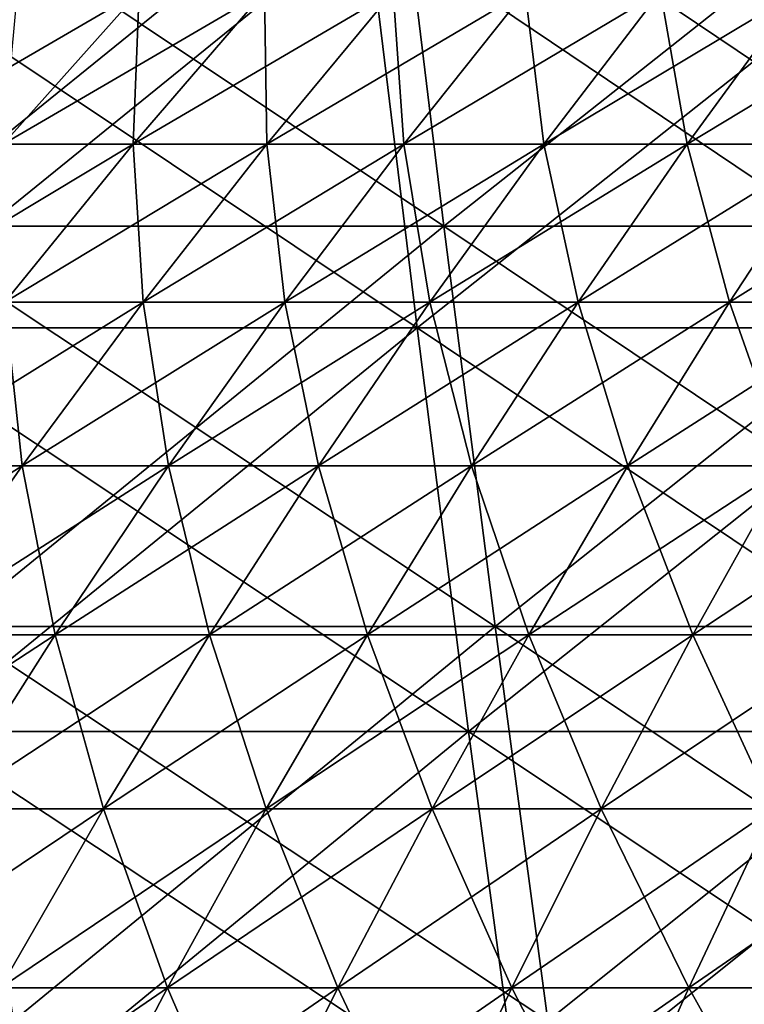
# Model space of a CAD drawing. Header units: millimetres. Extents: x -250 to 250, y -45 to 4150.
# Tile 475 of 656: x -42.47 to -34.33, y 4001.98 to 4013.04. Entities that reach past the tile are written whole.
import ezdxf

# ---------------------------------------------------------------- set-up
doc = ezdxf.new("R2010")
doc.units = ezdxf.units.MM
doc.header["$LTSCALE"] = 81.481481
for name, color, linetype in [('19', 7, 'CONTINUOUS'), ('20', 7, 'CONTINUOUS'), ('21', 7, 'CONTINUOUS'), ('22', 7, 'CONTINUOUS'), ('23', 7, 'CONTINUOUS'), ('24', 7, 'CONTINUOUS')]:
    doc.layers.add(name, color=color, linetype=linetype)

msp = doc.modelspace()

# ---------------------------------------------------------------- linework, layer by layer
at = {"layer": '19', "color": 7, "linetype": 'CONTINUOUS'}
for points in [[(-38.567, 4014.181, -206.315), (-44.249, 4009.578, -202.049), (-44.902, 4014.181, -205.03), (-38.567, 4014.181, -206.315)], [(-38.006, 4009.578, -203.316), (-44.249, 4009.578, -202.049), (-38.567, 4014.181, -206.315), (-38.006, 4009.578, -203.316)], [(-32.195, 4014.181, -207.405), (-38.006, 4009.578, -203.316), (-38.567, 4014.181, -206.315), (-32.195, 4014.181, -207.405)], [(-31.727, 4009.578, -204.39), (-38.006, 4009.578, -203.316), (-32.195, 4014.181, -207.405), (-31.727, 4009.578, -204.39)], [(-38.006, 4009.578, -203.316), (-43.575, 4005.044, -198.97), (-44.249, 4009.578, -202.049), (-38.006, 4009.578, -203.316)], [(-37.427, 4005.044, -200.217), (-43.575, 4005.044, -198.97), (-38.006, 4009.578, -203.316), (-37.427, 4005.044, -200.217)], [(-31.727, 4009.578, -204.39), (-37.427, 4005.044, -200.217), (-38.006, 4009.578, -203.316), (-31.727, 4009.578, -204.39)], [(-31.244, 4005.044, -201.275), (-37.427, 4005.044, -200.217), (-31.727, 4009.578, -204.39), (-31.244, 4005.044, -201.275)], [(-37.427, 4005.044, -200.217), (-42.879, 4000.58, -195.793), (-43.575, 4005.044, -198.97), (-37.427, 4005.044, -200.217)], [(-36.83, 4000.58, -197.021), (-42.879, 4000.58, -195.793), (-37.427, 4005.044, -200.217), (-36.83, 4000.58, -197.021)], [(-31.244, 4005.044, -201.275), (-36.83, 4000.58, -197.021), (-37.427, 4005.044, -200.217), (-31.244, 4005.044, -201.275)], [(-30.745, 4000.58, -198.062), (-36.83, 4000.58, -197.021), (-31.244, 4005.044, -201.275), (-30.745, 4000.58, -198.062)]]:
    msp.add_3dface(points, dxfattribs=at)
at = {"layer": '20', "color": 7, "linetype": 'CONTINUOUS'}
for points in [[(-44.249, 4009.578, 202.049), (-38.006, 4009.578, 203.316), (-44.902, 4014.181, 205.03), (-44.249, 4009.578, 202.049)], [(-44.902, 4014.181, 205.03), (-38.006, 4009.578, 203.316), (-38.567, 4014.181, 206.315), (-44.902, 4014.181, 205.03)], [(-38.006, 4009.578, 203.316), (-31.727, 4009.578, 204.39), (-38.567, 4014.181, 206.315), (-38.006, 4009.578, 203.316)], [(-38.567, 4014.181, 206.315), (-31.727, 4009.578, 204.39), (-32.195, 4014.181, 207.405), (-38.567, 4014.181, 206.315)], [(-43.575, 4005.044, 198.97), (-37.427, 4005.044, 200.217), (-44.249, 4009.578, 202.049), (-43.575, 4005.044, 198.97)], [(-44.249, 4009.578, 202.049), (-37.427, 4005.044, 200.217), (-38.006, 4009.578, 203.316), (-44.249, 4009.578, 202.049)], [(-37.427, 4005.044, 200.217), (-31.244, 4005.044, 201.275), (-38.006, 4009.578, 203.316), (-37.427, 4005.044, 200.217)], [(-38.006, 4009.578, 203.316), (-31.244, 4005.044, 201.275), (-31.727, 4009.578, 204.39), (-38.006, 4009.578, 203.316)], [(-42.879, 4000.58, 195.793), (-36.83, 4000.58, 197.021), (-43.575, 4005.044, 198.97), (-42.879, 4000.58, 195.793)], [(-43.575, 4005.044, 198.97), (-36.83, 4000.58, 197.021), (-37.427, 4005.044, 200.217), (-43.575, 4005.044, 198.97)], [(-36.83, 4000.58, 197.021), (-30.745, 4000.58, 198.062), (-37.427, 4005.044, 200.217), (-36.83, 4000.58, 197.021)], [(-37.427, 4005.044, 200.217), (-30.745, 4000.58, 198.062), (-31.244, 4005.044, 201.275), (-37.427, 4005.044, 200.217)]]:
    msp.add_3dface(points, dxfattribs=at)
at = {"layer": '21', "color": 7, "linetype": 'CONTINUOUS'}
for points in [[(-38.26, 4015.284, 204.675), (-43.898, 4010.718, 200.444), (-44.545, 4015.284, 203.4), (-38.26, 4015.284, 204.675)], [(-37.704, 4010.718, 201.7), (-43.898, 4010.718, 200.444), (-38.26, 4015.284, 204.675), (-37.704, 4010.718, 201.7)], [(-31.939, 4015.284, 205.756), (-37.704, 4010.718, 201.7), (-38.26, 4015.284, 204.675), (-31.939, 4015.284, 205.756)], [(-31.475, 4010.718, 202.766), (-37.704, 4010.718, 201.7), (-31.939, 4015.284, 205.756), (-31.475, 4010.718, 202.766)], [(-37.704, 4010.718, 201.7), (-43.229, 4006.221, 197.39), (-43.898, 4010.718, 200.444), (-37.704, 4010.718, 201.7)], [(-37.13, 4006.221, 198.627), (-43.229, 4006.221, 197.39), (-37.704, 4010.718, 201.7), (-37.13, 4006.221, 198.627)], [(-31.475, 4010.718, 202.766), (-37.13, 4006.221, 198.627), (-37.704, 4010.718, 201.7), (-31.475, 4010.718, 202.766)], [(-30.996, 4006.221, 199.677), (-37.13, 4006.221, 198.627), (-31.475, 4010.718, 202.766), (-30.996, 4006.221, 199.677)], [(-37.13, 4006.221, 198.627), (-42.539, 4001.793, 194.24), (-43.229, 4006.221, 197.39), (-37.13, 4006.221, 198.627)], [(-36.537, 4001.793, 195.458), (-42.539, 4001.793, 194.24), (-37.13, 4006.221, 198.627), (-36.537, 4001.793, 195.458)], [(-30.996, 4006.221, 199.677), (-36.537, 4001.793, 195.458), (-37.13, 4006.221, 198.627), (-30.996, 4006.221, 199.677)], [(-30.501, 4001.793, 196.49), (-36.537, 4001.793, 195.458), (-30.996, 4006.221, 199.677), (-30.501, 4001.793, 196.49)]]:
    msp.add_3dface(points, dxfattribs=at)
at = {"layer": '22', "color": 7, "linetype": 'CONTINUOUS'}
for points in [[(-43.898, 4010.718, -200.444), (-37.704, 4010.718, -201.7), (-44.545, 4015.284, -203.4), (-43.898, 4010.718, -200.444)], [(-44.545, 4015.284, -203.4), (-37.704, 4010.718, -201.7), (-38.26, 4015.284, -204.675), (-44.545, 4015.284, -203.4)], [(-37.704, 4010.718, -201.7), (-31.475, 4010.718, -202.766), (-38.26, 4015.284, -204.675), (-37.704, 4010.718, -201.7)], [(-38.26, 4015.284, -204.675), (-31.475, 4010.718, -202.766), (-31.939, 4015.284, -205.756), (-38.26, 4015.284, -204.675)], [(-43.229, 4006.221, -197.39), (-37.13, 4006.221, -198.627), (-43.898, 4010.718, -200.444), (-43.229, 4006.221, -197.39)], [(-43.898, 4010.718, -200.444), (-37.13, 4006.221, -198.627), (-37.704, 4010.718, -201.7), (-43.898, 4010.718, -200.444)], [(-37.13, 4006.221, -198.627), (-30.996, 4006.221, -199.677), (-37.704, 4010.718, -201.7), (-37.13, 4006.221, -198.627)], [(-37.704, 4010.718, -201.7), (-30.996, 4006.221, -199.677), (-31.475, 4010.718, -202.766), (-37.704, 4010.718, -201.7)], [(-42.539, 4001.793, -194.24), (-36.537, 4001.793, -195.458), (-43.229, 4006.221, -197.39), (-42.539, 4001.793, -194.24)], [(-43.229, 4006.221, -197.39), (-36.537, 4001.793, -195.458), (-37.13, 4006.221, -198.627), (-43.229, 4006.221, -197.39)], [(-36.537, 4001.793, -195.458), (-30.501, 4001.793, -196.49), (-37.13, 4006.221, -198.627), (-36.537, 4001.793, -195.458)], [(-37.13, 4006.221, -198.627), (-30.501, 4001.793, -196.49), (-30.996, 4006.221, -199.677), (-37.13, 4006.221, -198.627)]]:
    msp.add_3dface(points, dxfattribs=at)
at = {"layer": '23', "color": 7, "linetype": 'CONTINUOUS'}
for points in [[(-42.655, 4011.641, 46.791), (-41.194, 4011.641, 48.082), (-41.129, 4013.357, 45.117), (-42.655, 4011.641, 46.791)], [(-42.499, 4013.357, 43.829), (-42.655, 4011.641, 46.791), (-41.129, 4013.357, 45.117), (-42.499, 4013.357, 43.829)], [(-41.194, 4011.641, 48.082), (-39.694, 4011.641, 49.328), (-39.721, 4013.357, 46.362), (-41.194, 4011.641, 48.082)], [(-41.129, 4013.357, 45.117), (-41.194, 4011.641, 48.082), (-39.721, 4013.357, 46.362), (-41.129, 4013.357, 45.117)], [(-39.721, 4013.357, 46.362), (-39.694, 4011.641, 49.328), (-38.274, 4013.357, 47.563), (-39.721, 4013.357, 46.362)], [(-39.694, 4011.641, 49.328), (-38.156, 4011.641, 50.527), (-38.274, 4013.357, 47.563), (-39.694, 4011.641, 49.328)], [(-38.274, 4013.357, 47.563), (-38.156, 4011.641, 50.527), (-36.791, 4013.357, 48.719), (-38.274, 4013.357, 47.563)], [(-38.156, 4011.641, 50.527), (-36.582, 4011.641, 51.678), (-36.791, 4013.357, 48.719), (-38.156, 4011.641, 50.527)], [(-36.791, 4013.357, 48.719), (-36.582, 4011.641, 51.678), (-35.273, 4013.357, 49.829), (-36.791, 4013.357, 48.719)], [(-36.582, 4011.641, 51.678), (-34.973, 4011.641, 52.78), (-35.273, 4013.357, 49.829), (-36.582, 4011.641, 51.678)], [(-35.273, 4013.357, 49.829), (-34.973, 4011.641, 52.78), (-33.722, 4013.357, 50.892), (-35.273, 4013.357, 49.829)], [(-34.973, 4011.641, 52.78), (-33.331, 4011.641, 53.832), (-33.722, 4013.357, 50.892), (-34.973, 4011.641, 52.78)], [(-42.655, 4011.641, 46.791), (-42.636, 4009.864, 49.765), (-41.194, 4011.641, 48.082), (-42.655, 4011.641, 46.791)], [(-42.636, 4009.864, 49.765), (-41.084, 4009.864, 51.055), (-41.194, 4011.641, 48.082), (-42.636, 4009.864, 49.765)], [(-41.194, 4011.641, 48.082), (-41.084, 4009.864, 51.055), (-39.694, 4011.641, 49.328), (-41.194, 4011.641, 48.082)], [(-41.084, 4009.864, 51.055), (-39.492, 4009.864, 52.296), (-39.694, 4011.641, 49.328), (-41.084, 4009.864, 51.055)], [(-39.694, 4011.641, 49.328), (-39.492, 4009.864, 52.296), (-38.156, 4011.641, 50.527), (-39.694, 4011.641, 49.328)], [(-39.492, 4009.864, 52.296), (-37.863, 4009.864, 53.487), (-38.156, 4011.641, 50.527), (-39.492, 4009.864, 52.296)], [(-38.156, 4011.641, 50.527), (-37.863, 4009.864, 53.487), (-36.582, 4011.641, 51.678), (-38.156, 4011.641, 50.527)], [(-37.863, 4009.864, 53.487), (-36.198, 4009.864, 54.628), (-36.582, 4011.641, 51.678), (-37.863, 4009.864, 53.487)], [(-36.582, 4011.641, 51.678), (-36.198, 4009.864, 54.628), (-34.973, 4011.641, 52.78), (-36.582, 4011.641, 51.678)], [(-36.198, 4009.864, 54.628), (-34.498, 4009.864, 55.717), (-34.973, 4011.641, 52.78), (-36.198, 4009.864, 54.628)], [(-34.973, 4011.641, 52.78), (-34.498, 4009.864, 55.717), (-33.331, 4011.641, 53.832), (-34.973, 4011.641, 52.78)], [(-34.498, 4009.864, 55.717), (-32.766, 4009.864, 56.752), (-33.331, 4011.641, 53.832), (-34.498, 4009.864, 55.717)], [(-44.046, 4008.026, 51.411), (-42.442, 4008.026, 52.743), (-42.636, 4009.864, 49.765), (-44.046, 4008.026, 51.411)], [(-42.636, 4009.864, 49.765), (-42.442, 4008.026, 52.743), (-41.084, 4009.864, 51.055), (-42.636, 4009.864, 49.765)], [(-42.442, 4008.026, 52.743), (-40.798, 4008.026, 54.025), (-41.084, 4009.864, 51.055), (-42.442, 4008.026, 52.743)], [(-41.084, 4009.864, 51.055), (-40.798, 4008.026, 54.025), (-39.492, 4009.864, 52.296), (-41.084, 4009.864, 51.055)], [(-40.798, 4008.026, 54.025), (-39.115, 4008.026, 55.256), (-39.492, 4009.864, 52.296), (-40.798, 4008.026, 54.025)], [(-39.492, 4009.864, 52.296), (-39.115, 4008.026, 55.256), (-37.863, 4009.864, 53.487), (-39.492, 4009.864, 52.296)], [(-39.115, 4008.026, 55.256), (-37.395, 4008.026, 56.434), (-37.863, 4009.864, 53.487), (-39.115, 4008.026, 55.256)], [(-37.863, 4009.864, 53.487), (-37.395, 4008.026, 56.434), (-36.198, 4009.864, 54.628), (-37.863, 4009.864, 53.487)], [(-37.395, 4008.026, 56.434), (-35.639, 4008.026, 57.559), (-36.198, 4009.864, 54.628), (-37.395, 4008.026, 56.434)], [(-36.198, 4009.864, 54.628), (-35.639, 4008.026, 57.559), (-34.498, 4009.864, 55.717), (-36.198, 4009.864, 54.628)], [(-35.639, 4008.026, 57.559), (-33.849, 4008.026, 58.629), (-34.498, 4009.864, 55.717), (-35.639, 4008.026, 57.559)], [(-34.498, 4009.864, 55.717), (-33.849, 4008.026, 58.629), (-32.766, 4009.864, 56.752), (-34.498, 4009.864, 55.717)], [(-44.046, 4008.026, 51.411), (-43.768, 4006.13, 54.391), (-42.442, 4008.026, 52.743), (-44.046, 4008.026, 51.411)], [(-43.768, 4006.13, 54.391), (-42.073, 4006.13, 55.713), (-42.442, 4008.026, 52.743), (-43.768, 4006.13, 54.391)], [(-42.442, 4008.026, 52.743), (-42.073, 4006.13, 55.713), (-40.798, 4008.026, 54.025), (-42.442, 4008.026, 52.743)], [(-42.073, 4006.13, 55.713), (-40.337, 4006.13, 56.982), (-40.798, 4008.026, 54.025), (-42.073, 4006.13, 55.713)], [(-40.798, 4008.026, 54.025), (-40.337, 4006.13, 56.982), (-39.115, 4008.026, 55.256), (-40.798, 4008.026, 54.025)], [(-40.337, 4006.13, 56.982), (-38.563, 4006.13, 58.197), (-39.115, 4008.026, 55.256), (-40.337, 4006.13, 56.982)], [(-39.115, 4008.026, 55.256), (-38.563, 4006.13, 58.197), (-37.395, 4008.026, 56.434), (-39.115, 4008.026, 55.256)], [(-38.563, 4006.13, 58.197), (-36.752, 4006.13, 59.357), (-37.395, 4008.026, 56.434), (-38.563, 4006.13, 58.197)], [(-37.395, 4008.026, 56.434), (-36.752, 4006.13, 59.357), (-35.639, 4008.026, 57.559), (-37.395, 4008.026, 56.434)], [(-36.752, 4006.13, 59.357), (-34.907, 4006.13, 60.461), (-35.639, 4008.026, 57.559), (-36.752, 4006.13, 59.357)], [(-35.639, 4008.026, 57.559), (-34.907, 4006.13, 60.461), (-33.849, 4008.026, 58.629), (-35.639, 4008.026, 57.559)], [(-34.907, 4006.13, 60.461), (-33.029, 4006.13, 61.507), (-33.849, 4008.026, 58.629), (-34.907, 4006.13, 60.461)], [(-43.768, 4006.13, 54.391), (-43.315, 4004.175, 57.359), (-42.073, 4006.13, 55.713), (-43.768, 4006.13, 54.391)], [(-43.315, 4004.175, 57.359), (-41.528, 4004.175, 58.665), (-42.073, 4006.13, 55.713), (-43.315, 4004.175, 57.359)], [(-42.073, 4006.13, 55.713), (-41.528, 4004.175, 58.665), (-40.337, 4006.13, 56.982), (-42.073, 4006.13, 55.713)], [(-41.528, 4004.175, 58.665), (-39.702, 4004.175, 59.916), (-40.337, 4006.13, 56.982), (-41.528, 4004.175, 58.665)], [(-40.337, 4006.13, 56.982), (-39.702, 4004.175, 59.916), (-38.563, 4006.13, 58.197), (-40.337, 4006.13, 56.982)], [(-39.702, 4004.175, 59.916), (-37.838, 4004.175, 61.111), (-38.563, 4006.13, 58.197), (-39.702, 4004.175, 59.916)], [(-38.563, 4006.13, 58.197), (-37.838, 4004.175, 61.111), (-36.752, 4006.13, 59.357), (-38.563, 4006.13, 58.197)], [(-37.838, 4004.175, 61.111), (-35.938, 4004.175, 62.247), (-36.752, 4006.13, 59.357), (-37.838, 4004.175, 61.111)], [(-36.752, 4006.13, 59.357), (-35.938, 4004.175, 62.247), (-34.907, 4006.13, 60.461), (-36.752, 4006.13, 59.357)], [(-35.938, 4004.175, 62.247), (-34.004, 4004.175, 63.324), (-34.907, 4006.13, 60.461), (-35.938, 4004.175, 62.247)], [(-34.907, 4006.13, 60.461), (-34.004, 4004.175, 63.324), (-33.029, 4006.13, 61.507), (-34.907, 4006.13, 60.461)], [(-43.315, 4004.175, 57.359), (-42.688, 4002.165, 60.304), (-41.528, 4004.175, 58.665), (-43.315, 4004.175, 57.359)], [(-42.688, 4002.165, 60.304), (-40.811, 4002.165, 61.59), (-41.528, 4004.175, 58.665), (-42.688, 4002.165, 60.304)], [(-41.528, 4004.175, 58.665), (-40.811, 4002.165, 61.59), (-39.702, 4004.175, 59.916), (-41.528, 4004.175, 58.665)], [(-40.811, 4002.165, 61.59), (-38.895, 4002.165, 62.817), (-39.702, 4004.175, 59.916), (-40.811, 4002.165, 61.59)], [(-39.702, 4004.175, 59.916), (-38.895, 4002.165, 62.817), (-37.838, 4004.175, 61.111), (-39.702, 4004.175, 59.916)], [(-38.895, 4002.165, 62.817), (-36.942, 4002.165, 63.985), (-37.838, 4004.175, 61.111), (-38.895, 4002.165, 62.817)], [(-37.838, 4004.175, 61.111), (-36.942, 4002.165, 63.985), (-35.938, 4004.175, 62.247), (-37.838, 4004.175, 61.111)], [(-36.942, 4002.165, 63.985), (-34.954, 4002.165, 65.093), (-35.938, 4004.175, 62.247), (-36.942, 4002.165, 63.985)], [(-35.938, 4004.175, 62.247), (-34.954, 4002.165, 65.093), (-34.004, 4004.175, 63.324), (-35.938, 4004.175, 62.247)], [(-34.954, 4002.165, 65.093), (-32.933, 4002.165, 66.138), (-34.004, 4004.175, 63.324), (-34.954, 4002.165, 65.093)], [(-43.816, 4000.099, 61.897), (-41.889, 4000.099, 63.216), (-42.688, 4002.165, 60.304), (-43.816, 4000.099, 61.897)], [(-42.688, 4002.165, 60.304), (-41.889, 4000.099, 63.216), (-40.811, 4002.165, 61.59), (-42.688, 4002.165, 60.304)], [(-41.889, 4000.099, 63.216), (-39.922, 4000.099, 64.476), (-40.811, 4002.165, 61.59), (-41.889, 4000.099, 63.216)], [(-40.811, 4002.165, 61.59), (-39.922, 4000.099, 64.476), (-38.895, 4002.165, 62.817), (-40.811, 4002.165, 61.59)], [(-39.922, 4000.099, 64.476), (-37.918, 4000.099, 65.675), (-38.895, 4002.165, 62.817), (-39.922, 4000.099, 64.476)], [(-38.895, 4002.165, 62.817), (-37.918, 4000.099, 65.675), (-36.942, 4002.165, 63.985), (-38.895, 4002.165, 62.817)], [(-37.918, 4000.099, 65.675), (-35.877, 4000.099, 66.812), (-36.942, 4002.165, 63.985), (-37.918, 4000.099, 65.675)], [(-36.942, 4002.165, 63.985), (-35.877, 4000.099, 66.812), (-34.954, 4002.165, 65.093), (-36.942, 4002.165, 63.985)], [(-35.877, 4000.099, 66.812), (-33.803, 4000.099, 67.885), (-34.954, 4002.165, 65.093), (-35.877, 4000.099, 66.812)], [(-34.954, 4002.165, 65.093), (-33.803, 4000.099, 67.885), (-32.933, 4002.165, 66.138), (-34.954, 4002.165, 65.093)]]:
    msp.add_3dface(points, dxfattribs=at)
at = {"layer": '24', "color": 7, "linetype": 'CONTINUOUS'}
for points in [[(-42.655, 4011.641, -46.791), (-44.076, 4011.641, -45.455), (-41.129, 4013.357, -45.117), (-42.655, 4011.641, -46.791)], [(-41.129, 4013.357, -45.117), (-44.076, 4011.641, -45.455), (-42.499, 4013.357, -43.829), (-41.129, 4013.357, -45.117)], [(-41.194, 4011.641, -48.082), (-42.655, 4011.641, -46.791), (-39.721, 4013.357, -46.362), (-41.194, 4011.641, -48.082)], [(-39.721, 4013.357, -46.362), (-42.655, 4011.641, -46.791), (-41.129, 4013.357, -45.117), (-39.721, 4013.357, -46.362)], [(-39.694, 4011.641, -49.328), (-41.194, 4011.641, -48.082), (-38.274, 4013.357, -47.563), (-39.694, 4011.641, -49.328)], [(-38.274, 4013.357, -47.563), (-41.194, 4011.641, -48.082), (-39.721, 4013.357, -46.362), (-38.274, 4013.357, -47.563)], [(-38.156, 4011.641, -50.527), (-39.694, 4011.641, -49.328), (-36.791, 4013.357, -48.719), (-38.156, 4011.641, -50.527)], [(-36.791, 4013.357, -48.719), (-39.694, 4011.641, -49.328), (-38.274, 4013.357, -47.563), (-36.791, 4013.357, -48.719)], [(-36.582, 4011.641, -51.678), (-38.156, 4011.641, -50.527), (-35.273, 4013.357, -49.829), (-36.582, 4011.641, -51.678)], [(-35.273, 4013.357, -49.829), (-38.156, 4011.641, -50.527), (-36.791, 4013.357, -48.719), (-35.273, 4013.357, -49.829)], [(-34.973, 4011.641, -52.78), (-36.582, 4011.641, -51.678), (-33.722, 4013.357, -50.892), (-34.973, 4011.641, -52.78)], [(-33.722, 4013.357, -50.892), (-36.582, 4011.641, -51.678), (-35.273, 4013.357, -49.829), (-33.722, 4013.357, -50.892)], [(-33.331, 4011.641, -53.832), (-34.973, 4011.641, -52.78), (-32.139, 4013.357, -51.906), (-33.331, 4011.641, -53.832)], [(-32.139, 4013.357, -51.906), (-34.973, 4011.641, -52.78), (-33.722, 4013.357, -50.892), (-32.139, 4013.357, -51.906)], [(-42.636, 4009.864, -49.765), (-44.149, 4009.864, -48.429), (-41.194, 4011.641, -48.082), (-42.636, 4009.864, -49.765)], [(-41.194, 4011.641, -48.082), (-44.149, 4009.864, -48.429), (-42.655, 4011.641, -46.791), (-41.194, 4011.641, -48.082)], [(-41.084, 4009.864, -51.055), (-42.636, 4009.864, -49.765), (-39.694, 4011.641, -49.328), (-41.084, 4009.864, -51.055)], [(-39.694, 4011.641, -49.328), (-42.636, 4009.864, -49.765), (-41.194, 4011.641, -48.082), (-39.694, 4011.641, -49.328)], [(-39.492, 4009.864, -52.296), (-41.084, 4009.864, -51.055), (-38.156, 4011.641, -50.527), (-39.492, 4009.864, -52.296)], [(-38.156, 4011.641, -50.527), (-41.084, 4009.864, -51.055), (-39.694, 4011.641, -49.328), (-38.156, 4011.641, -50.527)], [(-37.863, 4009.864, -53.487), (-39.492, 4009.864, -52.296), (-36.582, 4011.641, -51.678), (-37.863, 4009.864, -53.487)], [(-36.582, 4011.641, -51.678), (-39.492, 4009.864, -52.296), (-38.156, 4011.641, -50.527), (-36.582, 4011.641, -51.678)], [(-36.198, 4009.864, -54.628), (-37.863, 4009.864, -53.487), (-34.973, 4011.641, -52.78), (-36.198, 4009.864, -54.628)], [(-34.973, 4011.641, -52.78), (-37.863, 4009.864, -53.487), (-36.582, 4011.641, -51.678), (-34.973, 4011.641, -52.78)], [(-34.498, 4009.864, -55.717), (-36.198, 4009.864, -54.628), (-33.331, 4011.641, -53.832), (-34.498, 4009.864, -55.717)], [(-33.331, 4011.641, -53.832), (-36.198, 4009.864, -54.628), (-34.973, 4011.641, -52.78), (-33.331, 4011.641, -53.832)], [(-32.766, 4009.864, -56.752), (-34.498, 4009.864, -55.717), (-31.658, 4011.641, -54.833), (-32.766, 4009.864, -56.752)], [(-31.658, 4011.641, -54.833), (-34.498, 4009.864, -55.717), (-33.331, 4011.641, -53.832), (-31.658, 4011.641, -54.833)], [(-42.442, 4008.026, -52.743), (-44.046, 4008.026, -51.411), (-41.084, 4009.864, -51.055), (-42.442, 4008.026, -52.743)], [(-41.084, 4009.864, -51.055), (-44.046, 4008.026, -51.411), (-42.636, 4009.864, -49.765), (-41.084, 4009.864, -51.055)], [(-40.798, 4008.026, -54.025), (-42.442, 4008.026, -52.743), (-39.492, 4009.864, -52.296), (-40.798, 4008.026, -54.025)], [(-39.492, 4009.864, -52.296), (-42.442, 4008.026, -52.743), (-41.084, 4009.864, -51.055), (-39.492, 4009.864, -52.296)], [(-39.115, 4008.026, -55.256), (-40.798, 4008.026, -54.025), (-37.863, 4009.864, -53.487), (-39.115, 4008.026, -55.256)], [(-37.863, 4009.864, -53.487), (-40.798, 4008.026, -54.025), (-39.492, 4009.864, -52.296), (-37.863, 4009.864, -53.487)], [(-37.395, 4008.026, -56.434), (-39.115, 4008.026, -55.256), (-36.198, 4009.864, -54.628), (-37.395, 4008.026, -56.434)], [(-36.198, 4009.864, -54.628), (-39.115, 4008.026, -55.256), (-37.863, 4009.864, -53.487), (-36.198, 4009.864, -54.628)], [(-35.639, 4008.026, -57.559), (-37.395, 4008.026, -56.434), (-34.498, 4009.864, -55.717), (-35.639, 4008.026, -57.559)], [(-34.498, 4009.864, -55.717), (-37.395, 4008.026, -56.434), (-36.198, 4009.864, -54.628), (-34.498, 4009.864, -55.717)], [(-33.849, 4008.026, -58.629), (-35.639, 4008.026, -57.559), (-32.766, 4009.864, -56.752), (-33.849, 4008.026, -58.629)], [(-32.766, 4009.864, -56.752), (-35.639, 4008.026, -57.559), (-34.498, 4009.864, -55.717), (-32.766, 4009.864, -56.752)], [(-43.768, 4006.13, -54.391), (-45.422, 4006.13, -53.017), (-42.442, 4008.026, -52.743), (-43.768, 4006.13, -54.391)], [(-42.442, 4008.026, -52.743), (-45.422, 4006.13, -53.017), (-44.046, 4008.026, -51.411), (-42.442, 4008.026, -52.743)], [(-42.073, 4006.13, -55.713), (-43.768, 4006.13, -54.391), (-40.798, 4008.026, -54.025), (-42.073, 4006.13, -55.713)], [(-40.798, 4008.026, -54.025), (-43.768, 4006.13, -54.391), (-42.442, 4008.026, -52.743), (-40.798, 4008.026, -54.025)], [(-40.337, 4006.13, -56.982), (-42.073, 4006.13, -55.713), (-39.115, 4008.026, -55.256), (-40.337, 4006.13, -56.982)], [(-39.115, 4008.026, -55.256), (-42.073, 4006.13, -55.713), (-40.798, 4008.026, -54.025), (-39.115, 4008.026, -55.256)], [(-38.563, 4006.13, -58.197), (-40.337, 4006.13, -56.982), (-37.395, 4008.026, -56.434), (-38.563, 4006.13, -58.197)], [(-37.395, 4008.026, -56.434), (-40.337, 4006.13, -56.982), (-39.115, 4008.026, -55.256), (-37.395, 4008.026, -56.434)], [(-36.752, 4006.13, -59.357), (-38.563, 4006.13, -58.197), (-35.639, 4008.026, -57.559), (-36.752, 4006.13, -59.357)], [(-35.639, 4008.026, -57.559), (-38.563, 4006.13, -58.197), (-37.395, 4008.026, -56.434), (-35.639, 4008.026, -57.559)], [(-34.907, 4006.13, -60.461), (-36.752, 4006.13, -59.357), (-33.849, 4008.026, -58.629), (-34.907, 4006.13, -60.461)], [(-33.849, 4008.026, -58.629), (-36.752, 4006.13, -59.357), (-35.639, 4008.026, -57.559), (-33.849, 4008.026, -58.629)], [(-33.029, 4006.13, -61.507), (-34.907, 4006.13, -60.461), (-32.028, 4008.026, -59.644), (-33.029, 4006.13, -61.507)], [(-32.028, 4008.026, -59.644), (-34.907, 4006.13, -60.461), (-33.849, 4008.026, -58.629), (-32.028, 4008.026, -59.644)], [(-43.315, 4004.175, -57.359), (-45.061, 4004.175, -55.998), (-42.073, 4006.13, -55.713), (-43.315, 4004.175, -57.359)], [(-42.073, 4006.13, -55.713), (-45.061, 4004.175, -55.998), (-43.768, 4006.13, -54.391), (-42.073, 4006.13, -55.713)], [(-41.528, 4004.175, -58.665), (-43.315, 4004.175, -57.359), (-40.337, 4006.13, -56.982), (-41.528, 4004.175, -58.665)], [(-40.337, 4006.13, -56.982), (-43.315, 4004.175, -57.359), (-42.073, 4006.13, -55.713), (-40.337, 4006.13, -56.982)], [(-39.702, 4004.175, -59.916), (-41.528, 4004.175, -58.665), (-38.563, 4006.13, -58.197), (-39.702, 4004.175, -59.916)], [(-38.563, 4006.13, -58.197), (-41.528, 4004.175, -58.665), (-40.337, 4006.13, -56.982), (-38.563, 4006.13, -58.197)], [(-37.838, 4004.175, -61.111), (-39.702, 4004.175, -59.916), (-36.752, 4006.13, -59.357), (-37.838, 4004.175, -61.111)], [(-36.752, 4006.13, -59.357), (-39.702, 4004.175, -59.916), (-38.563, 4006.13, -58.197), (-36.752, 4006.13, -59.357)], [(-35.938, 4004.175, -62.247), (-37.838, 4004.175, -61.111), (-34.907, 4006.13, -60.461), (-35.938, 4004.175, -62.247)], [(-34.907, 4006.13, -60.461), (-37.838, 4004.175, -61.111), (-36.752, 4006.13, -59.357), (-34.907, 4006.13, -60.461)], [(-34.004, 4004.175, -63.324), (-35.938, 4004.175, -62.247), (-33.029, 4006.13, -61.507), (-34.004, 4004.175, -63.324)], [(-33.029, 4006.13, -61.507), (-35.938, 4004.175, -62.247), (-34.907, 4006.13, -60.461), (-33.029, 4006.13, -61.507)], [(-42.688, 4002.165, -60.304), (-44.525, 4002.165, -58.961), (-41.528, 4004.175, -58.665), (-42.688, 4002.165, -60.304)], [(-41.528, 4004.175, -58.665), (-44.525, 4002.165, -58.961), (-43.315, 4004.175, -57.359), (-41.528, 4004.175, -58.665)], [(-40.811, 4002.165, -61.59), (-42.688, 4002.165, -60.304), (-39.702, 4004.175, -59.916), (-40.811, 4002.165, -61.59)], [(-39.702, 4004.175, -59.916), (-42.688, 4002.165, -60.304), (-41.528, 4004.175, -58.665), (-39.702, 4004.175, -59.916)], [(-38.895, 4002.165, -62.817), (-40.811, 4002.165, -61.59), (-37.838, 4004.175, -61.111), (-38.895, 4002.165, -62.817)], [(-37.838, 4004.175, -61.111), (-40.811, 4002.165, -61.59), (-39.702, 4004.175, -59.916), (-37.838, 4004.175, -61.111)], [(-36.942, 4002.165, -63.985), (-38.895, 4002.165, -62.817), (-35.938, 4004.175, -62.247), (-36.942, 4002.165, -63.985)], [(-35.938, 4004.175, -62.247), (-38.895, 4002.165, -62.817), (-37.838, 4004.175, -61.111), (-35.938, 4004.175, -62.247)], [(-34.954, 4002.165, -65.093), (-36.942, 4002.165, -63.985), (-34.004, 4004.175, -63.324), (-34.954, 4002.165, -65.093)], [(-34.004, 4004.175, -63.324), (-36.942, 4002.165, -63.985), (-35.938, 4004.175, -62.247), (-34.004, 4004.175, -63.324)], [(-32.933, 4002.165, -66.138), (-34.954, 4002.165, -65.093), (-32.038, 4004.175, -64.341), (-32.933, 4002.165, -66.138)], [(-32.038, 4004.175, -64.341), (-34.954, 4002.165, -65.093), (-34.004, 4004.175, -63.324), (-32.038, 4004.175, -64.341)], [(-41.889, 4000.099, -63.216), (-43.816, 4000.099, -61.897), (-40.811, 4002.165, -61.59), (-41.889, 4000.099, -63.216)], [(-40.811, 4002.165, -61.59), (-43.816, 4000.099, -61.897), (-42.688, 4002.165, -60.304), (-40.811, 4002.165, -61.59)], [(-39.922, 4000.099, -64.476), (-41.889, 4000.099, -63.216), (-38.895, 4002.165, -62.817), (-39.922, 4000.099, -64.476)], [(-38.895, 4002.165, -62.817), (-41.889, 4000.099, -63.216), (-40.811, 4002.165, -61.59), (-38.895, 4002.165, -62.817)], [(-37.918, 4000.099, -65.675), (-39.922, 4000.099, -64.476), (-36.942, 4002.165, -63.985), (-37.918, 4000.099, -65.675)], [(-36.942, 4002.165, -63.985), (-39.922, 4000.099, -64.476), (-38.895, 4002.165, -62.817), (-36.942, 4002.165, -63.985)], [(-35.877, 4000.099, -66.812), (-37.918, 4000.099, -65.675), (-34.954, 4002.165, -65.093), (-35.877, 4000.099, -66.812)], [(-34.954, 4002.165, -65.093), (-37.918, 4000.099, -65.675), (-36.942, 4002.165, -63.985), (-34.954, 4002.165, -65.093)], [(-33.803, 4000.099, -67.885), (-35.877, 4000.099, -66.812), (-32.933, 4002.165, -66.138), (-33.803, 4000.099, -67.885)], [(-32.933, 4002.165, -66.138), (-35.877, 4000.099, -66.812), (-34.954, 4002.165, -65.093), (-32.933, 4002.165, -66.138)]]:
    msp.add_3dface(points, dxfattribs=at)

doc.saveas('drawing.dxf')
